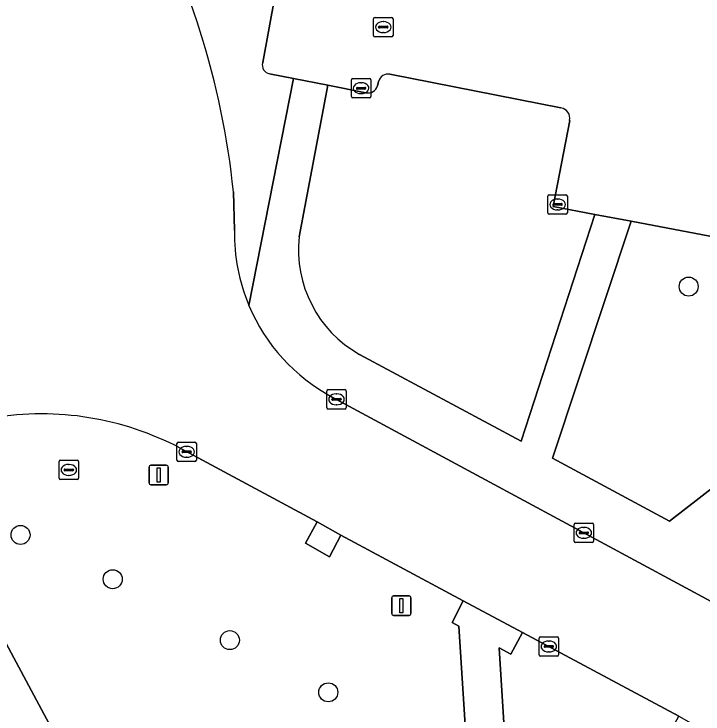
# Model space of a CAD drawing. Extents: x 158793 to 159888, y 384317 to 385256.
# Drawn here: x 159484 to 159519.43, y 384368.65 to 384404.65 of the extents above; entities that cross this region are included whole.
import ezdxf

# ---------------------------------------------------------------- set-up
doc = ezdxf.new("R2010")
doc.units = 0
for name, color, linetype in [('IMGEO_Berm_groen', 7, 'Continuous'), ('IMGEO_Boom', 7, 'Continuous'), ('IMGEO_Groenvoorziening', 7, 'Continuous'), ('IMGEO_Kolk', 7, 'Continuous'), ('IMGEO_Lichtmast', 7, 'Continuous'), ('IMGEO_Rijbaan_lokaal_gesloten', 7, 'Continuous'), ('IMGEO_Rijbaan_lokaal_open', 7, 'Continuous'), ('IMGEO_Rioolput', 7, 'Continuous'), ('IMGEO_Terreindeel_gesloten', 7, 'Continuous'), ('IMGEO_Voetgangersgebied_gesloten', 7, 'Continuous'), ('IMGEO_Voetpad_open', 7, 'Continuous')]:
    doc.layers.add(name, color=color, linetype=linetype)

msp = doc.modelspace()

# ---------------------------------------------------------------- linework, layer by layer
at = {"layer": 'IMGEO_Berm_groen'}
for points in [[(159478.251, 384382.229), (159486.325, 384367.175)], [(159507.103, 384374.468), (159500.805, 384377.848), (159500.222, 384376.734), (159498.987, 384377.438), (159499.587, 384378.535), (159492.544, 384382.326)], [(159508.113, 384353.894), (159506.872, 384373.163), (159506.527, 384373.355), (159507.103, 384374.468)]]:
    msp.add_lwpolyline(points, dxfattribs=at)
msp.add_arc((159485.409, 384368.743), 15.343, 62.2875, 99.3975, dxfattribs=at)
at = {"layer": 'IMGEO_Boom'}
for centre in [(159518.697, 384390.632), (159484.333, 384377.859), (159489.074, 384375.581), (159495.1, 384372.447), (159500.163, 384369.763)]:
    msp.add_circle(centre, 0.489, dxfattribs=at)
at = {"layer": 'IMGEO_Groenvoorziening'}
for points in [[(159496.789, 384402.159), (159498.072, 384409.123)], [(159496.079, 384389.662), (159498.378, 384401.338), (159497.144, 384401.581)], [(159512.13, 384399.828), (159503.335, 384401.551)], [(159502.743, 384401.183), (159502.695, 384400.959)], [(159502.092, 384400.606), (159500.132, 384400.992), (159498.662, 384393.191)], [(159501.759, 384387.147), (159510.08, 384382.681), (159513.877, 384394.345), (159511.724, 384394.752), (159512.577, 384399.182)], [(159495.284, 384395.507), (159495.334, 384393.522)], [(159523.831, 384392.463), (159515.744, 384393.992), (159511.686, 384381.811), (159517.72, 384378.569), (159527.865, 384386.442)], [(159519.419, 384367.842), (159518.782, 384366.744), (159517.577, 384367.405), (159518.184, 384368.531), (159510.157, 384372.845), (159509.554, 384371.728), (159508.959, 384372.06), (159510.242, 384351.462)]]:
    msp.add_lwpolyline(points, dxfattribs=at)
for centre, radius, start, end in [((159453.998, 384391.235), 41.507, 5.9082, 29.1968), ((159497.215, 384402.022), 0.447, 162.2062, 260.9092), ((159503.233, 384401.054), 0.507, 78.4493, 165.2826), ((159502.208, 384401.1), 0.507, 256.7808, 343.9091), ((159512.039, 384399.287), 0.548, 348.927, 80.4357), ((159504.893, 384393.365), 9.56, 179.0588, 202.7893), ((159504.825, 384392.533), 6.198, 173.9091, 240.3529)]:
    msp.add_arc(centre, radius, start, end, dxfattribs=at)
at = {"layer": 'IMGEO_Kolk'}
for p, q in [((159501.35, 384400.411), (159501.35, 384401.263)), ((159501.425, 384401.337), (159502.277, 384401.337)), ((159501.838, 384401.117), (159501.863, 384401.117)), ((159502.351, 384401.263), (159502.351, 384400.411)), ((159501.609, 384400.831), (159501.609, 384400.843)), ((159502.047, 384400.794), (159501.649, 384400.794)), ((159501.652, 384400.88), (159502.05, 384400.88)), ((159502.093, 384400.843), (159502.093, 384400.831)), ((159501.861, 384400.557), (159501.836, 384400.557)), ((159502.277, 384400.337), (159501.425, 384400.337)), ((159511.531, 384395.357), (159512.383, 384395.357)), ((159511.456, 384394.431), (159511.456, 384395.283)), ((159511.944, 384395.137), (159511.969, 384395.137)), ((159512.457, 384395.283), (159512.457, 384394.431)), ((159511.715, 384394.851), (159511.715, 384394.863)), ((159512.153, 384394.814), (159511.755, 384394.814)), ((159511.758, 384394.9), (159512.156, 384394.9)), ((159512.199, 384394.863), (159512.199, 384394.851)), ((159512.383, 384394.357), (159511.531, 384394.357)), ((159511.967, 384394.577), (159511.942, 384394.577)), ((159500.083, 384384.408), (159500.083, 384385.26)), ((159500.158, 384385.334), (159501.01, 384385.334)), ((159501.084, 384385.26), (159501.084, 384384.408)), ((159500.385, 384384.877), (159500.783, 384384.877)), ((159500.571, 384385.114), (159500.596, 384385.114)), ((159500.342, 384384.828), (159500.342, 384384.84)), ((159500.78, 384384.791), (159500.382, 384384.791)), ((159500.594, 384384.554), (159500.569, 384384.554)), ((159500.826, 384384.84), (159500.826, 384384.828)), ((159501.01, 384384.334), (159500.158, 384384.334)), ((159492.377, 384381.708), (159492.377, 384382.56)), ((159492.452, 384382.634), (159493.304, 384382.634)), ((159492.865, 384382.414), (159492.89, 384382.414)), ((159493.378, 384382.56), (159493.378, 384381.708)), ((159492.636, 384382.128), (159492.636, 384382.14)), ((159493.074, 384382.091), (159492.676, 384382.091)), ((159492.679, 384382.177), (159493.077, 384382.177)), ((159493.12, 384382.14), (159493.12, 384382.128)), ((159493.304, 384381.634), (159492.452, 384381.634)), ((159492.888, 384381.854), (159492.863, 384381.854)), ((159512.803, 384377.54), (159512.803, 384378.392)), ((159512.878, 384378.466), (159513.73, 384378.466)), ((159513.804, 384378.392), (159513.804, 384377.54)), ((159513.291, 384378.246), (159513.316, 384378.246)), ((159513.062, 384377.96), (159513.062, 384377.972)), ((159513.5, 384377.923), (159513.102, 384377.923)), ((159513.105, 384378.009), (159513.503, 384378.009)), ((159513.314, 384377.686), (159513.289, 384377.686)), ((159513.546, 384377.972), (159513.546, 384377.96)), ((159513.73, 384377.466), (159512.878, 384377.466)), ((159511.004, 384371.695), (159511.004, 384372.547)), ((159511.079, 384372.621), (159511.931, 384372.621)), ((159511.492, 384372.401), (159511.517, 384372.401)), ((159512.005, 384372.547), (159512.005, 384371.695)), ((159511.263, 384372.115), (159511.263, 384372.127)), ((159511.701, 384372.078), (159511.303, 384372.078)), ((159511.306, 384372.164), (159511.704, 384372.164)), ((159511.747, 384372.127), (159511.747, 384372.115)), ((159511.931, 384371.621), (159511.079, 384371.621)), ((159511.515, 384371.841), (159511.49, 384371.841))]:
    msp.add_line(p, q, dxfattribs=at)
for points in [[(159501.35, 384400.411), (159501.35, 384401.263)], [(159501.425, 384401.337), (159502.277, 384401.337)], [(159502.351, 384401.263), (159502.351, 384400.411)], [(159502.277, 384400.337), (159501.425, 384400.337)], [(159511.531, 384395.357), (159512.383, 384395.357)], [(159511.456, 384394.431), (159511.456, 384395.283)], [(159512.457, 384395.283), (159512.457, 384394.431)], [(159512.383, 384394.357), (159511.531, 384394.357)], [(159500.083, 384384.408), (159500.083, 384385.26)], [(159500.158, 384385.334), (159501.01, 384385.334)], [(159501.084, 384385.26), (159501.084, 384384.408)], [(159501.01, 384384.334), (159500.158, 384384.334)], [(159492.377, 384381.708), (159492.377, 384382.56)], [(159492.452, 384382.634), (159493.304, 384382.634)], [(159493.378, 384382.56), (159493.378, 384381.708)], [(159493.304, 384381.634), (159492.452, 384381.634)], [(159512.803, 384377.54), (159512.803, 384378.392)], [(159512.878, 384378.466), (159513.73, 384378.466)], [(159513.804, 384378.392), (159513.804, 384377.54)], [(159513.73, 384377.466), (159512.878, 384377.466)], [(159511.004, 384371.695), (159511.004, 384372.547)], [(159511.079, 384372.621), (159511.931, 384372.621)], [(159512.005, 384372.547), (159512.005, 384371.695)], [(159511.931, 384371.621), (159511.079, 384371.621)]]:
    msp.add_lwpolyline(points, dxfattribs=at)
for centre, radius, start, end in [((159501.427, 384401.261), 0.0765, 91.552, 178.448), ((159501.427, 384401.261), 0.0765, 91.552, 178.448), ((159502.275, 384401.261), 0.0765, 1.552, 88.448), ((159502.275, 384401.261), 0.0765, 1.552, 88.448), ((159501.649, 384400.84), 0.0403, 85.8775, 175.7526), ((159501.646, 384400.83), 0.0366, 178.938, 274.7102), ((159502.05, 384400.837), 0.043, 264.8664, 352.4533), ((159502.054, 384400.842), 0.0386, 1.7309, 96.639), ((159501.427, 384400.413), 0.0765, 181.552, 268.448), ((159501.427, 384400.413), 0.0765, 181.552, 268.448), ((159502.275, 384400.413), 0.0765, 271.552, 358.448), ((159502.275, 384400.413), 0.0765, 271.552, 358.448), ((159511.533, 384395.281), 0.0765, 91.552, 178.448), ((159511.533, 384395.281), 0.0765, 91.552, 178.448), ((159512.381, 384395.281), 0.0765, 1.552, 88.448), ((159512.381, 384395.281), 0.0765, 1.552, 88.448), ((159511.755, 384394.86), 0.0403, 85.8775, 175.7526), ((159511.752, 384394.85), 0.0366, 178.938, 274.7102), ((159512.156, 384394.857), 0.043, 264.8664, 352.4533), ((159512.16, 384394.862), 0.0386, 1.7309, 96.639), ((159511.533, 384394.433), 0.0765, 181.552, 268.448), ((159511.533, 384394.433), 0.0765, 181.552, 268.448), ((159512.381, 384394.433), 0.0765, 271.552, 358.448), ((159512.381, 384394.433), 0.0765, 271.552, 358.448), ((159500.16, 384385.258), 0.0765, 91.552, 178.448), ((159500.16, 384385.258), 0.0765, 91.552, 178.448), ((159501.008, 384385.258), 0.0765, 1.552, 88.448), ((159501.008, 384385.258), 0.0765, 1.552, 88.448), ((159500.382, 384384.837), 0.0403, 85.8775, 175.7526), ((159500.787, 384384.839), 0.0386, 1.7309, 96.639), ((159500.379, 384384.827), 0.0366, 178.938, 274.7102), ((159500.783, 384384.834), 0.043, 264.8664, 352.4533), ((159500.16, 384384.41), 0.0765, 181.552, 268.448), ((159500.16, 384384.41), 0.0765, 181.552, 268.448), ((159501.008, 384384.41), 0.0765, 271.552, 358.448), ((159501.008, 384384.41), 0.0765, 271.552, 358.448), ((159492.454, 384382.558), 0.0765, 91.552, 178.448), ((159492.454, 384382.558), 0.0765, 91.552, 178.448), ((159493.302, 384382.558), 0.0765, 1.552, 88.448), ((159493.302, 384382.558), 0.0765, 1.552, 88.448), ((159492.676, 384382.137), 0.0403, 85.8775, 175.7526), ((159492.673, 384382.127), 0.0366, 178.938, 274.7102), ((159493.077, 384382.134), 0.043, 264.8664, 352.4533), ((159493.081, 384382.139), 0.0386, 1.7309, 96.639), ((159492.454, 384381.71), 0.0765, 181.552, 268.448), ((159492.454, 384381.71), 0.0765, 181.552, 268.448), ((159493.302, 384381.71), 0.0765, 271.552, 358.448), ((159493.302, 384381.71), 0.0765, 271.552, 358.448), ((159512.88, 384378.39), 0.0765, 91.552, 178.448), ((159512.88, 384378.39), 0.0765, 91.552, 178.448), ((159513.728, 384378.39), 0.0765, 1.552, 88.448), ((159513.728, 384378.39), 0.0765, 1.552, 88.448), ((159513.102, 384377.969), 0.0403, 85.8775, 175.7526), ((159513.099, 384377.959), 0.0366, 178.938, 274.7102), ((159513.503, 384377.966), 0.043, 264.8664, 352.4533), ((159513.507, 384377.971), 0.0386, 1.7309, 96.639), ((159512.88, 384377.542), 0.0765, 181.552, 268.448), ((159512.88, 384377.542), 0.0765, 181.552, 268.448), ((159513.728, 384377.542), 0.0765, 271.552, 358.448), ((159513.728, 384377.542), 0.0765, 271.552, 358.448), ((159511.081, 384372.545), 0.0765, 91.552, 178.448), ((159511.081, 384372.545), 0.0765, 91.552, 178.448), ((159511.929, 384372.545), 0.0765, 1.552, 88.448), ((159511.929, 384372.545), 0.0765, 1.552, 88.448), ((159511.303, 384372.124), 0.0403, 85.8775, 175.7526), ((159511.3, 384372.114), 0.0366, 178.938, 274.7102), ((159511.704, 384372.121), 0.043, 264.8664, 352.4533), ((159511.708, 384372.126), 0.0386, 1.7309, 96.639), ((159511.081, 384371.697), 0.0765, 181.552, 268.448), ((159511.081, 384371.697), 0.0765, 181.552, 268.448), ((159511.929, 384371.697), 0.0765, 271.552, 358.448), ((159511.929, 384371.697), 0.0765, 271.552, 358.448)]:
    msp.add_arc(centre, radius, start, end, dxfattribs=at)
for centre, major_axis, ratio, start_param, end_param in [((159501.837, 384400.837), (-0.387, 0.002), 0.722429, 4.712389, 7.853982), ((159501.862, 384400.837), (-0.39, 0.002), 0.717154, 1.570796, 4.712389), ((159511.943, 384394.857), (-0.387, 0.002), 0.722429, 4.712389, 7.853982), ((159511.968, 384394.857), (-0.39, 0.002), 0.717154, 1.570796, 4.712389), ((159500.57, 384384.834), (-0.387, 0.002), 0.722429, 4.712389, 7.853982), ((159500.595, 384384.834), (-0.39, 0.002), 0.717154, 1.570796, 4.712389), ((159492.864, 384382.134), (-0.387, 0.002), 0.722429, 4.712389, 7.853982), ((159492.889, 384382.134), (-0.39, 0.002), 0.717154, 1.570796, 4.712389), ((159513.29, 384377.966), (-0.387, 0.002), 0.722429, 4.712389, 7.853982), ((159513.315, 384377.966), (-0.39, 0.002), 0.717154, 1.570796, 4.712389), ((159511.491, 384372.121), (-0.387, 0.002), 0.722429, 4.712389, 7.853982), ((159511.516, 384372.121), (-0.39, 0.002), 0.717154, 1.570796, 4.712389)]:
    msp.add_ellipse(centre, major_axis=major_axis, ratio=ratio, start_param=start_param, end_param=end_param, dxfattribs=at)
at = {"layer": 'IMGEO_Lichtmast'}
for p, q in [((159490.942, 384380.54), (159490.942, 384381.34)), ((159490.942, 384381.34), (159490.942, 384380.54)), ((159491.042, 384381.44), (159491.832, 384381.44)), ((159491.832, 384381.44), (159491.042, 384381.44)), ((159491.932, 384381.34), (159491.932, 384380.54)), ((159491.932, 384380.54), (159491.932, 384381.34)), ((159491.832, 384380.44), (159491.042, 384380.44)), ((159491.042, 384380.44), (159491.832, 384380.44)), ((159503.424, 384373.82), (159503.424, 384374.62)), ((159503.424, 384374.62), (159503.424, 384373.82)), ((159503.524, 384374.72), (159504.314, 384374.72)), ((159504.314, 384374.72), (159503.524, 384374.72)), ((159504.414, 384374.62), (159504.414, 384373.82)), ((159504.414, 384373.82), (159504.414, 384374.62)), ((159504.314, 384373.72), (159503.524, 384373.72)), ((159503.524, 384373.72), (159504.314, 384373.72))]:
    msp.add_line(p, q, dxfattribs=at)
for points in [[(159491.362, 384381.315), (159491.512, 384381.315), (159491.512, 384380.565), (159491.362, 384380.565), (159491.362, 384381.315)], [(159503.844, 384374.595), (159503.994, 384374.595), (159503.994, 384373.845), (159503.844, 384373.845), (159503.844, 384374.595)]]:
    msp.add_lwpolyline(points, dxfattribs=at)
for centre, start, end in [((159491.042, 384381.34), 90, 180), ((159491.042, 384381.34), 90, 180), ((159491.832, 384381.34), 0, 90), ((159491.832, 384381.34), 360, 90), ((159491.042, 384380.54), 180, 270), ((159491.042, 384380.54), 180, 270), ((159491.832, 384380.54), 270, 0), ((159491.832, 384380.54), 270, 0), ((159503.524, 384374.62), 90, 180), ((159503.524, 384374.62), 90, 180), ((159504.314, 384374.62), 0, 90), ((159504.314, 384374.62), 360, 90), ((159503.524, 384373.82), 180, 270), ((159503.524, 384373.82), 180, 270), ((159504.314, 384373.82), 270, 0), ((159504.314, 384373.82), 270, 0)]:
    msp.add_arc(centre, 0.1, start, end, dxfattribs=at)
at = {"layer": 'IMGEO_Rijbaan_lokaal_gesloten'}
for points in [[(159495.334, 384393.522), (159495.284, 384395.507)], [(159524.012, 384372.184), (159500.368, 384384.951)], [(159492.544, 384382.326), (159499.587, 384378.535), (159500.805, 384377.848), (159507.103, 384374.468), (159510.157, 384372.845), (159518.184, 384368.531), (159519.419, 384367.842), (159534.919, 384359.511), (159553.184, 384369.293), (159550.262, 384374.58), (159545.604, 384372.105), (159544.701, 384371.573)]]:
    msp.add_lwpolyline(points, dxfattribs=at)
for centre, radius, start, end in [((159453.998, 384391.235), 41.507, 5.9082, 29.1968), ((159504.893, 384393.365), 9.56, 179.0588, 202.7893), ((159504.878, 384393.364), 9.546, 202.8217, 241.8092), ((159485.409, 384368.743), 15.343, 62.2875, 99.3975)]:
    msp.add_arc(centre, radius, start, end, dxfattribs=at)
at = {"layer": 'IMGEO_Rijbaan_lokaal_open'}
for points in [[(159502.266, 384430.852), (159501.635, 384427.53), (159498.072, 384409.123), (159496.789, 384402.159)], [(159497.144, 384401.581), (159498.378, 384401.338), (159500.132, 384400.992), (159502.092, 384400.606)], [(159503.335, 384401.551), (159512.13, 384399.828)], [(159502.695, 384400.959), (159502.743, 384401.183)], [(159512.577, 384399.182), (159511.724, 384394.752), (159513.877, 384394.345), (159515.744, 384393.992), (159523.831, 384392.463)]]:
    msp.add_lwpolyline(points, dxfattribs=at)
for centre, radius, start, end in [((159497.215, 384402.022), 0.447, 162.2062, 260.9092), ((159503.233, 384401.054), 0.507, 78.4493, 165.2826), ((159502.208, 384401.1), 0.507, 256.7808, 343.9091), ((159512.039, 384399.287), 0.548, 348.927, 80.4357)]:
    msp.add_arc(centre, radius, start, end, dxfattribs=at)
at = {"layer": 'IMGEO_Rioolput'}
for p, q in [((159502.49, 384403.554), (159502.49, 384404.406)), ((159502.565, 384404.48), (159503.417, 384404.48)), ((159503.491, 384404.406), (159503.491, 384403.554)), ((159502.749, 384403.974), (159502.749, 384403.986)), ((159502.792, 384404.023), (159503.19, 384404.023)), ((159502.978, 384404.26), (159503.003, 384404.26)), ((159503.233, 384403.986), (159503.233, 384403.974)), ((159503.187, 384403.937), (159502.789, 384403.937)), ((159503.001, 384403.7), (159502.976, 384403.7)), ((159503.417, 384403.48), (159502.565, 384403.48)), ((159486.391, 384381.703), (159487.243, 384381.703)), ((159486.316, 384380.777), (159486.316, 384381.629)), ((159486.804, 384381.483), (159486.829, 384381.483)), ((159487.317, 384381.629), (159487.317, 384380.777)), ((159486.575, 384381.197), (159486.575, 384381.209)), ((159487.013, 384381.16), (159486.615, 384381.16)), ((159486.618, 384381.246), (159487.016, 384381.246)), ((159486.827, 384380.923), (159486.802, 384380.923)), ((159487.059, 384381.209), (159487.059, 384381.197)), ((159487.243, 384380.703), (159486.391, 384380.703))]:
    msp.add_line(p, q, dxfattribs=at)
for points in [[(159502.49, 384403.554), (159502.49, 384404.406)], [(159502.565, 384404.48), (159503.417, 384404.48)], [(159503.491, 384404.406), (159503.491, 384403.554)], [(159503.417, 384403.48), (159502.565, 384403.48)], [(159486.391, 384381.703), (159487.243, 384381.703)], [(159486.316, 384380.777), (159486.316, 384381.629)], [(159487.317, 384381.629), (159487.317, 384380.777)], [(159487.243, 384380.703), (159486.391, 384380.703)]]:
    msp.add_lwpolyline(points, dxfattribs=at)
for centre, radius, start, end in [((159502.567, 384404.404), 0.0765, 91.552, 178.448), ((159502.567, 384404.404), 0.0765, 91.552, 178.448), ((159503.415, 384404.404), 0.0765, 1.552, 88.448), ((159503.415, 384404.404), 0.0765, 1.552, 88.448), ((159502.789, 384403.983), 0.0403, 85.8775, 175.7526), ((159502.786, 384403.973), 0.0366, 178.938, 274.7102), ((159503.19, 384403.98), 0.043, 264.8664, 352.4533), ((159503.194, 384403.985), 0.0386, 1.7309, 96.639), ((159502.567, 384403.556), 0.0765, 181.552, 268.448), ((159502.567, 384403.556), 0.0765, 181.552, 268.448), ((159503.415, 384403.556), 0.0765, 271.552, 358.448), ((159503.415, 384403.556), 0.0765, 271.552, 358.448), ((159486.393, 384381.627), 0.0765, 91.552, 178.448), ((159486.393, 384381.627), 0.0765, 91.552, 178.448), ((159487.241, 384381.627), 0.0765, 1.552, 88.448), ((159487.241, 384381.627), 0.0765, 1.552, 88.448), ((159486.615, 384381.206), 0.0403, 85.8775, 175.7526), ((159486.612, 384381.196), 0.0366, 178.938, 274.7102), ((159487.016, 384381.203), 0.043, 264.8664, 352.4533), ((159487.02, 384381.208), 0.0386, 1.7309, 96.639), ((159486.393, 384380.779), 0.0765, 181.552, 268.448), ((159486.393, 384380.779), 0.0765, 181.552, 268.448), ((159487.241, 384380.779), 0.0765, 271.552, 358.448), ((159487.241, 384380.779), 0.0765, 271.552, 358.448)]:
    msp.add_arc(centre, radius, start, end, dxfattribs=at)
for centre, major_axis, ratio, start_param, end_param in [((159502.977, 384403.98), (-0.387, 0.002), 0.722429, 4.712389, 7.853982), ((159503.002, 384403.98), (-0.39, 0.002), 0.717154, 1.570796, 4.712389), ((159486.803, 384381.203), (-0.387, 0.002), 0.722429, 4.712389, 7.853982), ((159486.828, 384381.203), (-0.39, 0.002), 0.717154, 1.570796, 4.712389)]:
    msp.add_ellipse(centre, major_axis=major_axis, ratio=ratio, start_param=start_param, end_param=end_param, dxfattribs=at)
at = {"layer": 'IMGEO_Terreindeel_gesloten'}
msp.add_lwpolyline([(159499.587, 384378.535), (159498.987, 384377.438), (159500.222, 384376.734), (159500.805, 384377.848)], close=True, dxfattribs=at)
at = {"layer": 'IMGEO_Voetgangersgebied_gesloten'}
for points in [[(159486.325, 384367.175), (159478.251, 384382.229)], [(159510.242, 384351.462), (159508.959, 384372.06), (159509.554, 384371.728), (159510.157, 384372.845), (159507.103, 384374.468), (159506.527, 384373.355), (159506.872, 384373.163), (159508.113, 384353.894)]]:
    msp.add_lwpolyline(points, dxfattribs=at)
at = {"layer": 'IMGEO_Voetpad_open'}
for points in [[(159498.662, 384393.191), (159500.132, 384400.992), (159498.378, 384401.338), (159496.079, 384389.662)], [(159527.865, 384386.442), (159517.72, 384378.569), (159511.686, 384381.811), (159515.744, 384393.992), (159513.877, 384394.345), (159510.08, 384382.681), (159501.759, 384387.147)], [(159500.368, 384384.951), (159524.012, 384372.184)]]:
    msp.add_lwpolyline(points, dxfattribs=at)
for centre, radius, start, end in [((159504.825, 384392.533), 6.198, 173.9091, 240.3529), ((159504.878, 384393.364), 9.546, 202.8217, 241.8092)]:
    msp.add_arc(centre, radius, start, end, dxfattribs=at)

doc.saveas('drawing.dxf')
